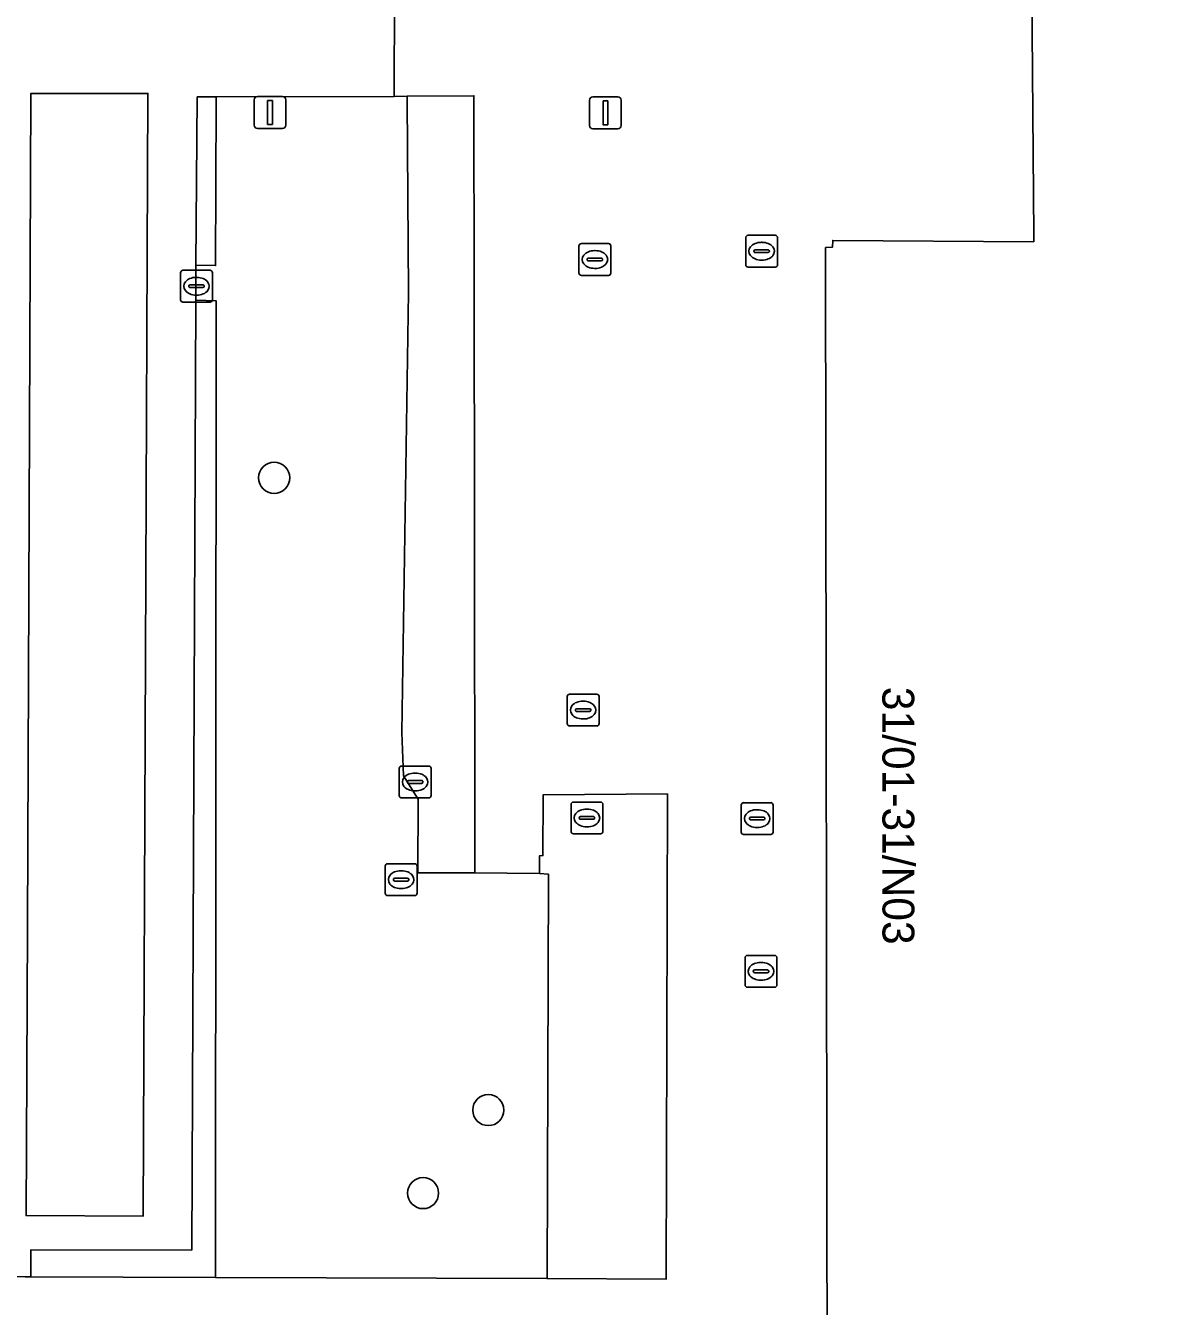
# Model space of a CAD drawing. Extents: x 161477 to 163040, y 383680 to 384871.
# Drawn here: x 161947.84 to 161983.44, y 384448.72 to 384488.97 of the extents above; entities that cross this region are included whole.
import ezdxf

# ---------------------------------------------------------------- set-up
doc = ezdxf.new("R2010")
doc.units = 0
for name, color, linetype in [('IMGEO_Boom', 7, 'Continuous'), ('IMGEO_Brandkraan', 7, 'Continuous'), ('IMGEO_Groenvoorziening', 7, 'Continuous'), ('IMGEO_Kolk', 7, 'Continuous'), ('IMGEO_Lichtmast', 7, 'Continuous'), ('IMGEO_Pand', 7, 'Continuous'), ('IMGEO_Pand_nummerreeks', 7, 'Continuous'), ('IMGEO_Rioolput', 7, 'Continuous'), ('IMGEO_Voetpad_open', 7, 'Continuous')]:
    doc.layers.add(name, color=color, linetype=linetype)

msp = doc.modelspace()

# ---------------------------------------------------------------- linework, layer by layer
at = {"layer": 'IMGEO_Boom'}
for centre in [(161955.65, 384474.76), (161962.38, 384454.89), (161960.33, 384452.28)]:
    msp.add_circle(centre, 0.489, dxfattribs=at)
at = {"layer": 'IMGEO_Brandkraan'}
for p, q in [((161952.709, 384480.354), (161952.709, 384481.206)), ((161952.784, 384481.28), (161953.636, 384481.28)), ((161953.71, 384481.206), (161953.71, 384480.354)), ((161952.968, 384480.774), (161952.968, 384480.786)), ((161953.011, 384480.823), (161953.409, 384480.823)), ((161953.197, 384481.06), (161953.222, 384481.06)), ((161953.452, 384480.786), (161953.452, 384480.774)), ((161953.406, 384480.737), (161953.008, 384480.737)), ((161953.22, 384480.5), (161953.195, 384480.5)), ((161953.636, 384480.28), (161952.784, 384480.28))]:
    msp.add_line(p, q, dxfattribs=at)
for points in [[(161952.709, 384480.354), (161952.709, 384481.206)], [(161952.784, 384481.28), (161953.636, 384481.28)], [(161953.71, 384481.206), (161953.71, 384480.354)], [(161953.636, 384480.28), (161952.784, 384480.28)]]:
    msp.add_lwpolyline(points, dxfattribs=at)
for centre, radius, start, end in [((161952.786, 384481.204), 0.0765, 91.552, 178.448), ((161952.786, 384481.204), 0.0765, 91.552, 178.448), ((161953.634, 384481.204), 0.0765, 1.552, 88.448), ((161953.634, 384481.204), 0.0765, 1.552, 88.448), ((161953.008, 384480.783), 0.0403, 85.8775, 175.7526), ((161953.005, 384480.773), 0.0366, 178.938, 274.7102), ((161953.409, 384480.78), 0.043, 264.8664, 352.4533), ((161953.413, 384480.785), 0.0386, 1.7309, 96.639), ((161952.786, 384480.356), 0.0765, 181.552, 268.448), ((161952.786, 384480.356), 0.0765, 181.552, 268.448), ((161953.634, 384480.356), 0.0765, 271.552, 358.448), ((161953.634, 384480.356), 0.0765, 271.552, 358.448)]:
    msp.add_arc(centre, radius, start, end, dxfattribs=at)
for centre, major_axis, ratio, start_param, end_param in [((161953.196, 384480.78), (-0.387, 0.002), 0.722429, 4.712389, 7.853982), ((161953.221, 384480.78), (-0.39, 0.002), 0.717154, 1.570796, 4.712389)]:
    msp.add_ellipse(centre, major_axis=major_axis, ratio=ratio, start_param=start_param, end_param=end_param, dxfattribs=at)
at = {"layer": 'IMGEO_Groenvoorziening'}
for points in [[(161959.867, 384480.582), (161959.834, 384486.629), (161959.833, 384486.751), (161959.426, 384486.747), (161953.828, 384486.731), (161953.828, 384486.584), (161953.809, 384481.428), (161953.187, 384481.438), (161953.189, 384480.342), (161953.825, 384480.322), (161953.808, 384449.628), (161964.226, 384449.593), (161964.269, 384462.298), (161963.984, 384462.326), (161961.956, 384462.341), (161960.165, 384462.341), (161960.18, 384464.665), (161959.717, 384465.398), (161959.657, 384466.76)], [(161953.828, 384486.584), (161953.828, 384486.731), (161953.231, 384486.729), (161953.187, 384481.438), (161953.809, 384481.428)], [(161961.951, 384473.556), (161961.938, 384480.629), (161961.929, 384486.767), (161959.833, 384486.751), (161959.834, 384486.629), (161959.867, 384480.582), (161959.657, 384466.76), (161959.717, 384465.398), (161960.18, 384464.665), (161960.165, 384462.341), (161961.956, 384462.341)], [(161953.825, 384480.322), (161953.189, 384480.342), (161953.06, 384450.49), (161948.003, 384450.502), (161947.999, 384449.647), (161953.808, 384449.628)], [(161968.006, 384464.823), (161964.106, 384464.797), (161964.094, 384462.888), (161963.988, 384462.879), (161963.984, 384462.326), (161964.269, 384462.298), (161964.226, 384449.593), (161967.974, 384449.58)]]:
    msp.add_lwpolyline(points, close=True, dxfattribs=at)
at = {"layer": 'IMGEO_Kolk'}
for p, q in [((161964.859, 384467.034), (161964.859, 384467.886)), ((161964.934, 384467.96), (161965.786, 384467.96)), ((161965.86, 384467.886), (161965.86, 384467.034)), ((161965.161, 384467.503), (161965.559, 384467.503)), ((161965.347, 384467.74), (161965.372, 384467.74)), ((161965.118, 384467.454), (161965.118, 384467.466)), ((161965.556, 384467.417), (161965.158, 384467.417)), ((161965.37, 384467.18), (161965.345, 384467.18)), ((161965.602, 384467.466), (161965.602, 384467.454)), ((161965.786, 384466.96), (161964.934, 384466.96))]:
    msp.add_line(p, q, dxfattribs=at)
for points in [[(161964.859, 384467.034), (161964.859, 384467.886)], [(161964.934, 384467.96), (161965.786, 384467.96)], [(161965.86, 384467.886), (161965.86, 384467.034)], [(161965.786, 384466.96), (161964.934, 384466.96)]]:
    msp.add_lwpolyline(points, dxfattribs=at)
for centre, radius, start, end in [((161964.936, 384467.884), 0.0765, 91.552, 178.448), ((161964.936, 384467.884), 0.0765, 91.552, 178.448), ((161965.784, 384467.884), 0.0765, 1.552, 88.448), ((161965.784, 384467.884), 0.0765, 1.552, 88.448), ((161965.158, 384467.463), 0.0403, 85.8775, 175.7526), ((161965.563, 384467.465), 0.0386, 1.7309, 96.639), ((161965.155, 384467.453), 0.0366, 178.938, 274.7102), ((161965.559, 384467.46), 0.043, 264.8664, 352.4533), ((161964.936, 384467.036), 0.0765, 181.552, 268.448), ((161964.936, 384467.036), 0.0765, 181.552, 268.448), ((161965.784, 384467.036), 0.0765, 271.552, 358.448), ((161965.784, 384467.036), 0.0765, 271.552, 358.448)]:
    msp.add_arc(centre, radius, start, end, dxfattribs=at)
for centre, major_axis, ratio, start_param, end_param in [((161965.346, 384467.46), (-0.387, 0.002), 0.722429, 4.712389, 7.853982), ((161965.371, 384467.46), (-0.39, 0.002), 0.717154, 1.570796, 4.712389)]:
    msp.add_ellipse(centre, major_axis=major_axis, ratio=ratio, start_param=start_param, end_param=end_param, dxfattribs=at)
at = {"layer": 'IMGEO_Lichtmast'}
for p, q in [((161955.025, 384485.84), (161955.025, 384486.64)), ((161955.025, 384486.64), (161955.025, 384485.84)), ((161955.125, 384486.74), (161955.915, 384486.74)), ((161955.915, 384486.74), (161955.125, 384486.74)), ((161956.015, 384486.64), (161956.015, 384485.84)), ((161956.015, 384485.84), (161956.015, 384486.64)), ((161965.565, 384485.83), (161965.565, 384486.63)), ((161965.565, 384486.63), (161965.565, 384485.83)), ((161965.665, 384486.73), (161966.455, 384486.73)), ((161966.455, 384486.73), (161965.665, 384486.73)), ((161966.555, 384486.63), (161966.555, 384485.83)), ((161966.555, 384485.83), (161966.555, 384486.63)), ((161955.915, 384485.74), (161955.125, 384485.74)), ((161955.125, 384485.74), (161955.915, 384485.74)), ((161966.455, 384485.73), (161965.665, 384485.73)), ((161965.665, 384485.73), (161966.455, 384485.73))]:
    msp.add_line(p, q, dxfattribs=at)
for points in [[(161955.445, 384486.615), (161955.595, 384486.615), (161955.595, 384485.865), (161955.445, 384485.865), (161955.445, 384486.615)], [(161965.985, 384486.605), (161966.135, 384486.605), (161966.135, 384485.855), (161965.985, 384485.855), (161965.985, 384486.605)]]:
    msp.add_lwpolyline(points, dxfattribs=at)
for centre, start, end in [((161955.125, 384486.64), 90, 180), ((161955.125, 384486.64), 90, 180), ((161955.915, 384486.64), 0, 90), ((161955.915, 384486.64), 360, 90), ((161965.665, 384486.63), 90, 180), ((161965.665, 384486.63), 90, 180), ((161966.455, 384486.63), 0, 90), ((161966.455, 384486.63), 360, 90), ((161955.125, 384485.84), 180, 270), ((161955.125, 384485.84), 180, 270), ((161955.915, 384485.84), 270, 0), ((161955.915, 384485.84), 270, 0), ((161965.665, 384485.83), 180, 270), ((161965.665, 384485.83), 180, 270), ((161966.455, 384485.83), 270, 0), ((161966.455, 384485.83), 270, 0)]:
    msp.add_arc(centre, 0.1, start, end, dxfattribs=at)
at = {"layer": 'IMGEO_Pand'}
msp.add_lwpolyline([(162011.917, 384494.343), (161979.431, 384494.382), (161979.466, 384490.06), (161979.522, 384482.397), (161979.522, 384482.177), (161973.203, 384482.222), (161973.195, 384482.006), (161972.98, 384481.996), (161973.024, 384445.839), (161973.035, 384437.009), (161973.036, 384436.656), (161973.282, 384436.656), (161973.882, 384436.656), (161973.885, 384432.076), (161972.338, 384432.082), (161972.328, 384428.45), (161979.195, 384428.457), (161979.427, 384428.458), (161979.451, 384412.146), (161979.645, 384412.154), (161979.645, 384411.954), (161993.441, 384411.959)], dxfattribs=at)
at = {"layer": 'IMGEO_Rioolput'}
for p, q in [((161970.544, 384482.38), (161971.396, 384482.38)), ((161965.229, 384481.194), (161965.229, 384482.046)), ((161965.304, 384482.12), (161966.156, 384482.12)), ((161966.23, 384482.046), (161966.23, 384481.194)), ((161970.469, 384481.454), (161970.469, 384482.306)), ((161970.957, 384482.16), (161970.982, 384482.16)), ((161971.47, 384482.306), (161971.47, 384481.454)), ((161965.488, 384481.614), (161965.488, 384481.626)), ((161965.926, 384481.577), (161965.528, 384481.577)), ((161965.531, 384481.663), (161965.929, 384481.663)), ((161965.717, 384481.9), (161965.742, 384481.9)), ((161965.972, 384481.626), (161965.972, 384481.614)), ((161970.728, 384481.874), (161970.728, 384481.886)), ((161971.166, 384481.837), (161970.768, 384481.837)), ((161970.771, 384481.923), (161971.169, 384481.923)), ((161970.98, 384481.6), (161970.955, 384481.6)), ((161971.212, 384481.886), (161971.212, 384481.874)), ((161965.74, 384481.34), (161965.715, 384481.34)), ((161971.396, 384481.38), (161970.544, 384481.38)), ((161966.156, 384481.12), (161965.304, 384481.12)), ((161959.579, 384464.774), (161959.579, 384465.626)), ((161959.654, 384465.7), (161960.506, 384465.7)), ((161960.067, 384465.48), (161960.092, 384465.48)), ((161960.58, 384465.626), (161960.58, 384464.774)), ((161959.838, 384465.194), (161959.838, 384465.206)), ((161960.276, 384465.157), (161959.878, 384465.157)), ((161959.881, 384465.243), (161960.279, 384465.243)), ((161960.322, 384465.206), (161960.322, 384465.194)), ((161960.506, 384464.7), (161959.654, 384464.7)), ((161960.09, 384464.92), (161960.065, 384464.92)), ((161964.979, 384463.644), (161964.979, 384464.496)), ((161965.054, 384464.57), (161965.906, 384464.57)), ((161965.467, 384464.35), (161965.492, 384464.35)), ((161965.98, 384464.496), (161965.98, 384463.644)), ((161970.329, 384463.624), (161970.329, 384464.476)), ((161970.404, 384464.55), (161971.256, 384464.55)), ((161970.817, 384464.33), (161970.842, 384464.33)), ((161971.33, 384464.476), (161971.33, 384463.624)), ((161965.238, 384464.064), (161965.238, 384464.076)), ((161965.676, 384464.027), (161965.278, 384464.027)), ((161965.281, 384464.113), (161965.679, 384464.113)), ((161965.722, 384464.076), (161965.722, 384464.064)), ((161970.588, 384464.044), (161970.588, 384464.056)), ((161971.026, 384464.007), (161970.628, 384464.007)), ((161970.631, 384464.093), (161971.029, 384464.093)), ((161971.072, 384464.056), (161971.072, 384464.044)), ((161965.906, 384463.57), (161965.054, 384463.57)), ((161965.49, 384463.79), (161965.465, 384463.79)), ((161971.256, 384463.55), (161970.404, 384463.55)), ((161970.84, 384463.77), (161970.815, 384463.77)), ((161959.139, 384461.704), (161959.139, 384462.556)), ((161959.214, 384462.63), (161960.066, 384462.63)), ((161959.627, 384462.41), (161959.652, 384462.41)), ((161960.14, 384462.556), (161960.14, 384461.704)), ((161959.398, 384462.124), (161959.398, 384462.136)), ((161959.836, 384462.087), (161959.438, 384462.087)), ((161959.441, 384462.173), (161959.839, 384462.173)), ((161959.65, 384461.85), (161959.625, 384461.85)), ((161959.882, 384462.136), (161959.882, 384462.124)), ((161960.066, 384461.63), (161959.214, 384461.63)), ((161970.449, 384458.824), (161970.449, 384459.676)), ((161970.524, 384459.75), (161971.376, 384459.75)), ((161970.937, 384459.53), (161970.962, 384459.53)), ((161971.45, 384459.676), (161971.45, 384458.824)), ((161970.708, 384459.244), (161970.708, 384459.256)), ((161971.146, 384459.207), (161970.748, 384459.207)), ((161970.751, 384459.293), (161971.149, 384459.293)), ((161971.192, 384459.256), (161971.192, 384459.244)), ((161971.376, 384458.75), (161970.524, 384458.75)), ((161970.96, 384458.97), (161970.935, 384458.97))]:
    msp.add_line(p, q, dxfattribs=at)
for points in [[(161970.544, 384482.38), (161971.396, 384482.38)], [(161965.229, 384481.194), (161965.229, 384482.046)], [(161965.304, 384482.12), (161966.156, 384482.12)], [(161966.23, 384482.046), (161966.23, 384481.194)], [(161970.469, 384481.454), (161970.469, 384482.306)], [(161971.47, 384482.306), (161971.47, 384481.454)], [(161971.396, 384481.38), (161970.544, 384481.38)], [(161966.156, 384481.12), (161965.304, 384481.12)], [(161959.579, 384464.774), (161959.579, 384465.626)], [(161959.654, 384465.7), (161960.506, 384465.7)], [(161960.58, 384465.626), (161960.58, 384464.774)], [(161960.506, 384464.7), (161959.654, 384464.7)], [(161964.979, 384463.644), (161964.979, 384464.496)], [(161965.054, 384464.57), (161965.906, 384464.57)], [(161965.98, 384464.496), (161965.98, 384463.644)], [(161970.329, 384463.624), (161970.329, 384464.476)], [(161970.404, 384464.55), (161971.256, 384464.55)], [(161971.33, 384464.476), (161971.33, 384463.624)], [(161965.906, 384463.57), (161965.054, 384463.57)], [(161971.256, 384463.55), (161970.404, 384463.55)], [(161959.139, 384461.704), (161959.139, 384462.556)], [(161959.214, 384462.63), (161960.066, 384462.63)], [(161960.14, 384462.556), (161960.14, 384461.704)], [(161960.066, 384461.63), (161959.214, 384461.63)], [(161970.449, 384458.824), (161970.449, 384459.676)], [(161970.524, 384459.75), (161971.376, 384459.75)], [(161971.45, 384459.676), (161971.45, 384458.824)], [(161971.376, 384458.75), (161970.524, 384458.75)]]:
    msp.add_lwpolyline(points, dxfattribs=at)
for centre, radius, start, end in [((161970.546, 384482.304), 0.0765, 91.552, 178.448), ((161970.546, 384482.304), 0.0765, 91.552, 178.448), ((161971.394, 384482.304), 0.0765, 1.552, 88.448), ((161971.394, 384482.304), 0.0765, 1.552, 88.448), ((161965.306, 384482.044), 0.0765, 91.552, 178.448), ((161965.306, 384482.044), 0.0765, 91.552, 178.448), ((161966.154, 384482.044), 0.0765, 1.552, 88.448), ((161966.154, 384482.044), 0.0765, 1.552, 88.448), ((161965.528, 384481.623), 0.0403, 85.8775, 175.7526), ((161965.525, 384481.613), 0.0366, 178.938, 274.7102), ((161965.929, 384481.62), 0.043, 264.8664, 352.4533), ((161965.933, 384481.625), 0.0386, 1.7309, 96.639), ((161970.768, 384481.883), 0.0403, 85.8775, 175.7526), ((161970.765, 384481.873), 0.0366, 178.938, 274.7102), ((161971.169, 384481.88), 0.043, 264.8664, 352.4533), ((161971.173, 384481.885), 0.0386, 1.7309, 96.639), ((161965.306, 384481.196), 0.0765, 181.552, 268.448), ((161965.306, 384481.196), 0.0765, 181.552, 268.448), ((161966.154, 384481.196), 0.0765, 271.552, 358.448), ((161966.154, 384481.196), 0.0765, 271.552, 358.448), ((161970.546, 384481.456), 0.0765, 181.552, 268.448), ((161970.546, 384481.456), 0.0765, 181.552, 268.448), ((161971.394, 384481.456), 0.0765, 271.552, 358.448), ((161971.394, 384481.456), 0.0765, 271.552, 358.448), ((161959.656, 384465.624), 0.0765, 91.552, 178.448), ((161959.656, 384465.624), 0.0765, 91.552, 178.448), ((161960.504, 384465.624), 0.0765, 1.552, 88.448), ((161960.504, 384465.624), 0.0765, 1.552, 88.448), ((161959.878, 384465.203), 0.0403, 85.8775, 175.7526), ((161959.875, 384465.193), 0.0366, 178.938, 274.7102), ((161960.279, 384465.2), 0.043, 264.8664, 352.4533), ((161960.283, 384465.205), 0.0386, 1.7309, 96.639), ((161959.656, 384464.776), 0.0765, 181.552, 268.448), ((161959.656, 384464.776), 0.0765, 181.552, 268.448), ((161960.504, 384464.776), 0.0765, 271.552, 358.448), ((161960.504, 384464.776), 0.0765, 271.552, 358.448), ((161965.056, 384464.494), 0.0765, 91.552, 178.448), ((161965.056, 384464.494), 0.0765, 91.552, 178.448), ((161965.904, 384464.494), 0.0765, 1.552, 88.448), ((161965.904, 384464.494), 0.0765, 1.552, 88.448), ((161970.406, 384464.474), 0.0765, 91.552, 178.448), ((161970.406, 384464.474), 0.0765, 91.552, 178.448), ((161971.254, 384464.474), 0.0765, 1.552, 88.448), ((161971.254, 384464.474), 0.0765, 1.552, 88.448), ((161965.278, 384464.073), 0.0403, 85.8775, 175.7526), ((161965.275, 384464.063), 0.0366, 178.938, 274.7102), ((161965.679, 384464.07), 0.043, 264.8664, 352.4533), ((161965.683, 384464.075), 0.0386, 1.7309, 96.639), ((161970.628, 384464.053), 0.0403, 85.8775, 175.7526), ((161970.625, 384464.043), 0.0366, 178.938, 274.7102), ((161971.029, 384464.05), 0.043, 264.8664, 352.4533), ((161971.033, 384464.055), 0.0386, 1.7309, 96.639), ((161965.056, 384463.646), 0.0765, 181.552, 268.448), ((161965.056, 384463.646), 0.0765, 181.552, 268.448), ((161965.904, 384463.646), 0.0765, 271.552, 358.448), ((161965.904, 384463.646), 0.0765, 271.552, 358.448), ((161970.406, 384463.626), 0.0765, 181.552, 268.448), ((161970.406, 384463.626), 0.0765, 181.552, 268.448), ((161971.254, 384463.626), 0.0765, 271.552, 358.448), ((161971.254, 384463.626), 0.0765, 271.552, 358.448), ((161959.216, 384462.554), 0.0765, 91.552, 178.448), ((161959.216, 384462.554), 0.0765, 91.552, 178.448), ((161960.064, 384462.554), 0.0765, 1.552, 88.448), ((161960.064, 384462.554), 0.0765, 1.552, 88.448), ((161959.438, 384462.133), 0.0403, 85.8775, 175.7526), ((161959.435, 384462.123), 0.0366, 178.938, 274.7102), ((161959.839, 384462.13), 0.043, 264.8664, 352.4533), ((161959.843, 384462.135), 0.0386, 1.7309, 96.639), ((161959.216, 384461.706), 0.0765, 181.552, 268.448), ((161959.216, 384461.706), 0.0765, 181.552, 268.448), ((161960.064, 384461.706), 0.0765, 271.552, 358.448), ((161960.064, 384461.706), 0.0765, 271.552, 358.448), ((161970.526, 384459.674), 0.0765, 91.552, 178.448), ((161970.526, 384459.674), 0.0765, 91.552, 178.448), ((161971.374, 384459.674), 0.0765, 1.552, 88.448), ((161971.374, 384459.674), 0.0765, 1.552, 88.448), ((161970.748, 384459.253), 0.0403, 85.8775, 175.7526), ((161970.745, 384459.243), 0.0366, 178.938, 274.7102), ((161971.149, 384459.25), 0.043, 264.8664, 352.4533), ((161971.153, 384459.255), 0.0386, 1.7309, 96.639), ((161970.526, 384458.826), 0.0765, 181.552, 268.448), ((161970.526, 384458.826), 0.0765, 181.552, 268.448), ((161971.374, 384458.826), 0.0765, 271.552, 358.448), ((161971.374, 384458.826), 0.0765, 271.552, 358.448)]:
    msp.add_arc(centre, radius, start, end, dxfattribs=at)
for centre, major_axis, ratio, start_param, end_param in [((161970.956, 384481.88), (-0.387, 0.002), 0.722429, 4.712389, 7.853982), ((161970.981, 384481.88), (-0.39, 0.002), 0.717154, 1.570796, 4.712389), ((161965.716, 384481.62), (-0.387, 0.002), 0.722429, 4.712389, 7.853982), ((161965.741, 384481.62), (-0.39, 0.002), 0.717154, 1.570796, 4.712389), ((161960.066, 384465.2), (-0.387, 0.002), 0.722429, 4.712389, 7.853982), ((161960.091, 384465.2), (-0.39, 0.002), 0.717154, 1.570796, 4.712389), ((161965.466, 384464.07), (-0.387, 0.002), 0.722429, 4.712389, 7.853982), ((161965.491, 384464.07), (-0.39, 0.002), 0.717154, 1.570796, 4.712389), ((161970.816, 384464.05), (-0.387, 0.002), 0.722429, 4.712389, 7.853982), ((161970.841, 384464.05), (-0.39, 0.002), 0.717154, 1.570796, 4.712389), ((161959.626, 384462.13), (-0.387, 0.002), 0.722429, 4.712389, 7.853982), ((161959.651, 384462.13), (-0.39, 0.002), 0.717154, 1.570796, 4.712389), ((161970.936, 384459.25), (-0.387, 0.002), 0.722429, 4.712389, 7.853982), ((161970.961, 384459.25), (-0.39, 0.002), 0.717154, 1.570796, 4.712389)]:
    msp.add_ellipse(centre, major_axis=major_axis, ratio=ratio, start_param=start_param, end_param=end_param, dxfattribs=at)
at = {"layer": 'IMGEO_Voetpad_open'}
for points in [[(161973.024, 384445.839), (161972.98, 384481.996), (161973.195, 384482.006), (161973.203, 384482.222), (161979.522, 384482.177), (161979.522, 384482.397), (161979.466, 384490.06)], [(161953.189, 384480.342), (161953.187, 384481.438), (161953.231, 384486.729), (161953.828, 384486.731), (161959.426, 384486.747), (161959.428, 384489.977), (161957.717, 384489.973), (161939.779, 384489.928), (161938.058, 384489.924)], [(161959.428, 384489.977), (161959.426, 384486.747), (161959.833, 384486.751), (161961.929, 384486.767), (161961.938, 384480.629), (161961.951, 384473.556), (161961.956, 384462.341), (161963.984, 384462.326), (161963.988, 384462.879), (161964.094, 384462.888), (161964.106, 384464.797), (161968.006, 384464.823), (161967.974, 384449.58), (161964.226, 384449.593), (161953.808, 384449.628), (161947.999, 384449.647), (161947.822, 384449.647)], [(161937.914, 384488.332), (161937.905, 384486.797), (161939.173, 384486.834), (161940.96, 384486.827), (161940.899, 384471.1), (161940.884, 384460.734), (161937.782, 384460.765), (161937.786, 384459.814), (161937.797, 384457.548), (161945.796, 384457.541), (161945.757, 384449.661), (161947.822, 384449.647), (161947.999, 384449.647), (161948.003, 384450.502), (161953.06, 384450.49), (161953.189, 384480.342)]]:
    msp.add_lwpolyline(points, dxfattribs=at)
for points in [[(161948.003, 384486.841), (161949.821, 384486.835), (161951.681, 384486.84), (161951.534, 384451.559), (161947.856, 384451.575), (161947.894, 384460.641)], [(161951.681, 384486.84), (161949.821, 384486.835), (161948.003, 384486.841), (161947.894, 384460.641), (161947.856, 384451.575), (161951.534, 384451.559)]]:
    msp.add_lwpolyline(points, close=True, dxfattribs=at)

# ---------------------------------------------------------------- texts
at = {"layer": 'IMGEO_Pand_nummerreeks'}
msp.add_text('31/01-31/N03', height=1, rotation=270.0342, dxfattribs=at).set_placement((161974.763, 384468.192))

doc.saveas('drawing.dxf')
